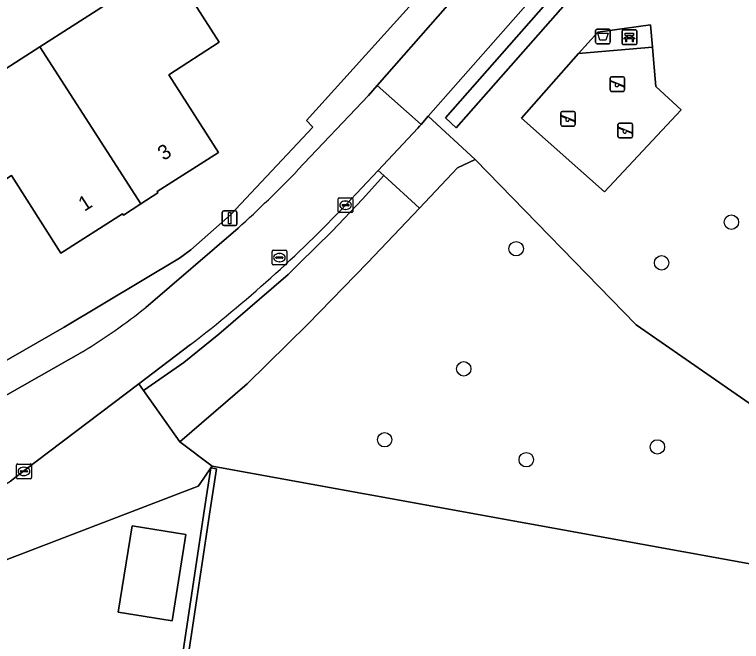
# Model space of a CAD drawing. Extents: x 160023 to 161302, y 384750 to 385707.
# Drawn here: x 160149.97 to 160199.32, y 385161.55 to 385204.12 of the extents above; entities that cross this region are included whole.
import ezdxf

# ---------------------------------------------------------------- set-up
doc = ezdxf.new("R2010")
doc.units = 0
for name, color, linetype in [('IMGEO_Afvalbak', 7, 'Continuous'), ('IMGEO_Bank', 7, 'Continuous'), ('IMGEO_Boom', 7, 'Continuous'), ('IMGEO_Erf', 7, 'Continuous'), ('IMGEO_Grasland_overig', 7, 'Continuous'), ('IMGEO_Groenvoorziening', 7, 'Continuous'), ('IMGEO_Haag', 7, 'Continuous'), ('IMGEO_Hek', 7, 'Continuous'), ('IMGEO_Kolk', 7, 'Continuous'), ('IMGEO_Lichtmast', 7, 'Continuous'), ('IMGEO_Pand', 7, 'Continuous'), ('IMGEO_Pand_nummerreeks', 7, 'Continuous'), ('IMGEO_Rijbaan_lokaal_gesloten', 7, 'Continuous'), ('IMGEO_Rijbaan_lokaal_open', 7, 'Continuous'), ('IMGEO_Rioolput', 7, 'Continuous'), ('IMGEO_Speelvoorziening', 7, 'Continuous'), ('IMGEO_Terreindeel_open', 7, 'Continuous'), ('IMGEO_Terreindeel_zand', 7, 'Continuous'), ('IMGEO_Voetpad_open', 7, 'Continuous')]:
    doc.layers.add(name, color=color, linetype=linetype)

msp = doc.modelspace()

# ---------------------------------------------------------------- linework, layer by layer
at = {"layer": 'IMGEO_Afvalbak'}
for p, q in [((160189.416, 385202.233), (160189.416, 385203.033)), ((160189.416, 385203.033), (160189.416, 385202.233)), ((160189.516, 385203.133), (160190.306, 385203.133)), ((160190.306, 385203.133), (160189.516, 385203.133)), ((160190.406, 385203.033), (160190.406, 385202.233)), ((160190.406, 385202.233), (160190.406, 385203.033)), ((160190.306, 385202.133), (160189.516, 385202.133)), ((160189.516, 385202.133), (160190.306, 385202.133))]:
    msp.add_line(p, q, dxfattribs=at)
msp.add_lwpolyline([(160189.559, 385202.847), (160190.263, 385202.847), (160190.114, 385202.377), (160189.708, 385202.377), (160189.559, 385202.847)], dxfattribs=at)
for centre, start, end in [((160189.516, 385203.033), 90, 180), ((160189.516, 385203.033), 90, 180), ((160190.306, 385203.033), 0, 90), ((160190.306, 385203.033), 360, 90), ((160189.516, 385202.233), 180, 270), ((160189.516, 385202.233), 180, 270), ((160190.306, 385202.233), 270, 0), ((160190.306, 385202.233), 270, 0)]:
    msp.add_arc(centre, 0.1, start, end, dxfattribs=at)
at = {"layer": 'IMGEO_Bank'}
for p, q in [((160191.21, 385202.154), (160191.21, 385202.995)), ((160191.21, 385202.995), (160191.21, 385202.154)), ((160191.285, 385203.079), (160192.126, 385203.079)), ((160192.126, 385203.079), (160191.285, 385203.079)), ((160191.519, 385202.585), (160191.519, 385202.691)), ((160191.563, 385202.691), (160191.563, 385202.585)), ((160191.851, 385202.697), (160191.569, 385202.697)), ((160191.857, 385202.585), (160191.857, 385202.691)), ((160191.901, 385202.691), (160191.901, 385202.585)), ((160192.21, 385203.004), (160192.21, 385202.163)), ((160192.21, 385202.163), (160192.21, 385203.004)), ((160191.907, 385202.477), (160191.514, 385202.477)), ((160191.569, 385202.579), (160191.851, 385202.579)), ((160192.135, 385202.079), (160191.294, 385202.079)), ((160191.294, 385202.079), (160192.135, 385202.079))]:
    msp.add_line(p, q, dxfattribs=at)
for points in [[(160191.513, 385202.697), (160191.427, 385202.697), (160191.427, 385202.858), (160191.99, 385202.858), (160191.99, 385202.697), (160191.907, 385202.697)], [(160191.457, 385202.477), (160191.315, 385202.477), (160191.427, 385202.579), (160191.513, 385202.579)], [(160191.507, 385202.47), (160191.507, 385202.263), (160191.464, 385202.263), (160191.464, 385202.47)], [(160191.907, 385202.579), (160191.99, 385202.579), (160192.102, 385202.477), (160191.963, 385202.477)], [(160191.957, 385202.47), (160191.957, 385202.263), (160191.913, 385202.263), (160191.913, 385202.47)]]:
    msp.add_lwpolyline(points, dxfattribs=at)
for centre, radius, start, end in [((160191.288, 385203.001), 0.0779, 92.4484, 184.2845), ((160191.288, 385203.001), 0.0779, 92.4484, 184.2845), ((160191.512, 385202.69), 0.00671, 2.8957, 87.1043), ((160191.569, 385202.69), 0.00671, 92.8957, 177.1043), ((160191.851, 385202.69), 0.00671, 2.8957, 87.1043), ((160191.908, 385202.69), 0.00671, 92.8957, 177.1043), ((160192.132, 385203.001), 0.0779, 2.4484, 94.2845), ((160192.132, 385203.001), 0.0779, 2.4484, 94.2845), ((160191.457, 385202.47), 0.00671, 2.8957, 87.1043), ((160191.514, 385202.47), 0.00671, 92.8957, 177.1043), ((160191.512, 385202.586), 0.00671, 272.8957, 357.1043), ((160191.569, 385202.586), 0.00671, 182.8957, 267.1043), ((160191.851, 385202.586), 0.00671, 272.8957, 357.1043), ((160191.908, 385202.586), 0.00671, 182.8957, 267.1043), ((160191.906, 385202.47), 0.00671, 2.8957, 87.1043), ((160191.963, 385202.47), 0.00671, 92.8957, 177.1043), ((160191.288, 385202.157), 0.0779, 182.4484, 274.2845), ((160191.288, 385202.157), 0.0779, 182.4484, 274.2845), ((160192.132, 385202.157), 0.0779, 272.4484, 4.2845), ((160192.132, 385202.157), 0.0779, 272.4484, 4.2845)]:
    msp.add_arc(centre, radius, start, end, dxfattribs=at)
at = {"layer": 'IMGEO_Boom'}
for centre in [(160198.636, 385190.021), (160184.024, 385188.218), (160193.896, 385187.259), (160180.469, 385180.06), (160175.096, 385175.246), (160193.61, 385174.763), (160184.712, 385173.89)]:
    msp.add_circle(centre, 0.489, dxfattribs=at)
at = {"layer": 'IMGEO_Erf'}
msp.add_lwpolyline([(160147.881, 385179.757), (160153.331, 385182.894), (160161.174, 385187.582), (160161.939, 385188.142), (160164.623, 385190.524), (160170.217, 385196.478), (160169.801, 385196.926), (160176.958, 385204.861), (160180.957, 385209.509), (160179.256, 385210.996), (160181.48, 385213.538), (160183.18, 385212.051), (160185.196, 385214.261), (160184.205, 385215.122), (160189.897, 385221.607), (160189.22, 385222.221), (160157.452, 385250), (160136.269, 385268.493)], dxfattribs=at)
for points in [[(160151.688, 385201.928), (160160.469, 385207.567), (160163.857, 385202.233), (160160.436, 385200.032), (160163.808, 385194.761), (160159.646, 385192.096), (160159.7, 385192.01), (160158.537, 385191.261), (160157.362, 385190.504), (160157.302, 385190.595), (160153.12, 385187.917), (160149.767, 385193.18), (160146.323, 385190.965), (160142.906, 385196.288)], [(160163.285, 385173.33), (160162.52, 385172.217), (160162.431, 385172.087), (160149.11, 385166.984), (160148.183, 385166.713), (160144.1, 385165.517), (160143.718, 385165.332), (160143.55, 385165.613), (160142.997, 385165.45), (160143.216, 385165.089), (160144.602, 385162.798), (160141.098, 385160.677), (160139.545, 385163.243), (160132.29, 385158.902), (160131.796, 385155.539), (160139.639, 385143.033), (160139.521, 385142.959), (160148.446, 385128.686), (160148.312, 385128.594), (160154.705, 385118.402), (160155.002, 385118.237), (160155.05, 385118.556), (160155.505, 385121.584), (160162.866, 385170.546)], [(160157.015, 385163.543), (160157.954, 385169.407), (160161.605, 385168.822), (160160.666, 385162.958)]]:
    msp.add_lwpolyline(points, close=True, dxfattribs=at)
at = {"layer": 'IMGEO_Grasland_overig'}
msp.add_lwpolyline([(160227.437, 385161.819), (160163.376, 385173.463), (160163.285, 385173.33), (160163.681, 385173.27), (160163.262, 385170.487), (160155.901, 385121.524), (160155.505, 385121.584), (160155.05, 385118.556)], dxfattribs=at)
at = {"layer": 'IMGEO_Groenvoorziening'}
for points in [[(160218.147, 385198.861), (160210.42, 385204.716), (160203.297, 385210.261), (160200.18, 385212.769), (160195.298, 385216.818), (160193.14, 385214.365), (160194.607, 385213.079), (160179.96, 385196.428), (160179.222, 385197.103), (160193.194, 385212.987), (160192.478, 385213.613), (160178.049, 385197.213), (160181.246, 385194.286), (160192.174, 385183.056), (160202.345, 385175.996), (160221.638, 385171.253), (160227.037, 385171.555), (160233.178, 385186.762), (160233.58, 385187.757), (160232.788, 385188.31), (160230.468, 385189.949), (160226.359, 385192.864)], [(160193.194, 385212.987), (160179.222, 385197.103), (160179.96, 385196.428), (160194.607, 385213.079), (160193.14, 385214.365), (160192.478, 385213.613)], [(160190.03, 385192.081), (160184.385, 385197.076), (160188.246, 385201.477), (160189.572, 385202.93), (160193.148, 385203.409), (160193.274, 385201.893), (160193.343, 385201.061), (160193.495, 385199.229), (160195.235, 385197.655)], [(160174.657, 385193.539), (160175.047, 385193.182), (160177.455, 385190.978), (160180.039, 385193.71), (160181.246, 385194.286), (160178.049, 385197.213), (160177.564, 385196.662), (160177.462, 385196.546), (160177.338, 385196.406)], [(160180.039, 385193.71), (160177.455, 385190.978), (160173.942, 385187.263), (160169.882, 385183.09), (160165.755, 385179.045), (160161.2, 385175.107), (160163.376, 385173.463), (160227.437, 385161.819), (160233.178, 385186.762), (160227.037, 385171.555), (160221.638, 385171.253), (160202.345, 385175.996), (160192.174, 385183.056), (160181.246, 385194.286)], [(160175.047, 385193.182), (160173.591, 385191.588), (160171.544, 385189.408), (160169.299, 385187.207), (160168.544, 385186.477), (160163.833, 385182.419), (160161.458, 385180.492), (160158.719, 385178.602), (160161.2, 385175.107), (160165.755, 385179.045), (160169.882, 385183.09), (160173.942, 385187.263), (160177.455, 385190.978)], [(160163.285, 385173.33), (160162.866, 385170.546), (160155.505, 385121.584), (160155.901, 385121.524), (160163.262, 385170.487), (160163.681, 385173.27)]]:
    msp.add_lwpolyline(points, close=True, dxfattribs=at)
for points in [[(160161.918, 385181.71), (160158.403, 385179.047), (160158.719, 385178.602), (160161.458, 385180.492), (160163.833, 385182.419), (160168.544, 385186.477), (160169.299, 385187.207), (160171.544, 385189.408), (160173.591, 385191.588), (160175.047, 385193.182), (160174.657, 385193.539), (160172.443, 385191.171)], [(160148.28, 385169.895), (160148.206, 385167.879), (160148.183, 385166.713), (160149.11, 385166.984), (160162.431, 385172.087), (160162.52, 385172.217), (160163.285, 385173.33), (160163.376, 385173.463), (160161.2, 385175.107), (160158.719, 385178.602), (160158.403, 385179.047), (160150.61, 385173.142), (160149.689, 385172.431)]]:
    msp.add_lwpolyline(points, dxfattribs=at)
msp.add_arc((160105.402, 385255.166), 92.681, 307.57387, 316.33134, dxfattribs=at)
at = {"layer": 'IMGEO_Haag'}
for points in [[(160193.194, 385212.987), (160179.222, 385197.103), (160179.96, 385196.428), (160194.607, 385213.079), (160193.14, 385214.365), (160192.478, 385213.613)], [(160163.285, 385173.33), (160162.866, 385170.546), (160155.505, 385121.584), (160155.901, 385121.524), (160163.262, 385170.487), (160163.681, 385173.27)]]:
    msp.add_lwpolyline(points, close=True, dxfattribs=at)
at = {"layer": 'IMGEO_Hek'}
for points in [[(160180.039, 385193.71), (160177.455, 385190.978)], [(160169.299, 385187.207), (160171.544, 385189.408), (160173.591, 385191.588), (160175.047, 385193.182)], [(160177.455, 385190.978), (160173.942, 385187.263), (160169.882, 385183.09), (160165.755, 385179.045), (160161.2, 385175.107)], [(160158.719, 385178.602), (160161.458, 385180.492), (160163.833, 385182.419), (160168.544, 385186.477)], [(160161.2, 385175.107), (160158.719, 385178.602)], [(160162.52, 385172.217), (160163.376, 385173.463)], [(160163.376, 385173.463), (160227.437, 385161.819)], [(160162.52, 385172.217), (160162.431, 385172.087), (160149.11, 385166.984)]]:
    msp.add_lwpolyline(points, dxfattribs=at)
at = {"layer": 'IMGEO_Kolk'}
for p, q in [((160171.943, 385190.745), (160171.943, 385191.597)), ((160172.018, 385191.671), (160172.87, 385191.671)), ((160172.431, 385191.451), (160172.456, 385191.451)), ((160172.944, 385191.597), (160172.944, 385190.745)), ((160172.202, 385191.165), (160172.202, 385191.177)), ((160172.64, 385191.128), (160172.242, 385191.128)), ((160172.245, 385191.214), (160172.643, 385191.214)), ((160172.454, 385190.891), (160172.429, 385190.891)), ((160172.686, 385191.177), (160172.686, 385191.165)), ((160172.87, 385190.671), (160172.018, 385190.671)), ((160150.185, 385173.6), (160151.037, 385173.6)), ((160150.11, 385172.674), (160150.11, 385173.526)), ((160150.369, 385173.094), (160150.369, 385173.106)), ((160150.807, 385173.057), (160150.409, 385173.057)), ((160150.412, 385173.143), (160150.81, 385173.143)), ((160150.598, 385173.38), (160150.623, 385173.38)), ((160150.853, 385173.106), (160150.853, 385173.094)), ((160151.111, 385173.526), (160151.111, 385172.674)), ((160151.037, 385172.6), (160150.185, 385172.6)), ((160150.621, 385172.82), (160150.596, 385172.82))]:
    msp.add_line(p, q, dxfattribs=at)
for points in [[(160171.943, 385190.745), (160171.943, 385191.597)], [(160172.018, 385191.671), (160172.87, 385191.671)], [(160172.944, 385191.597), (160172.944, 385190.745)], [(160172.87, 385190.671), (160172.018, 385190.671)], [(160150.185, 385173.6), (160151.037, 385173.6)], [(160150.11, 385172.674), (160150.11, 385173.526)], [(160151.111, 385173.526), (160151.111, 385172.674)], [(160151.037, 385172.6), (160150.185, 385172.6)]]:
    msp.add_lwpolyline(points, dxfattribs=at)
for centre, radius, start, end in [((160172.02, 385191.595), 0.0765, 91.552, 178.448), ((160172.02, 385191.595), 0.0765, 91.552, 178.448), ((160172.868, 385191.595), 0.0765, 1.552, 88.448), ((160172.868, 385191.595), 0.0765, 1.552, 88.448), ((160172.242, 385191.174), 0.0403, 85.8775, 175.7526), ((160172.239, 385191.164), 0.0366, 178.938, 274.7102), ((160172.643, 385191.171), 0.043, 264.8664, 352.4533), ((160172.647, 385191.176), 0.0386, 1.7309, 96.639), ((160172.02, 385190.747), 0.0765, 181.552, 268.448), ((160172.02, 385190.747), 0.0765, 181.552, 268.448), ((160172.868, 385190.747), 0.0765, 271.552, 358.448), ((160172.868, 385190.747), 0.0765, 271.552, 358.448), ((160150.187, 385173.524), 0.0765, 91.552, 178.448), ((160150.187, 385173.524), 0.0765, 91.552, 178.448), ((160151.035, 385173.524), 0.0765, 1.552, 88.448), ((160151.035, 385173.524), 0.0765, 1.552, 88.448), ((160150.409, 385173.103), 0.0403, 85.8775, 175.7526), ((160150.406, 385173.093), 0.0366, 178.938, 274.7102), ((160150.81, 385173.1), 0.043, 264.8664, 352.4533), ((160150.814, 385173.105), 0.0386, 1.7309, 96.639), ((160150.187, 385172.676), 0.0765, 181.552, 268.448), ((160150.187, 385172.676), 0.0765, 181.552, 268.448), ((160151.035, 385172.676), 0.0765, 271.552, 358.448), ((160151.035, 385172.676), 0.0765, 271.552, 358.448)]:
    msp.add_arc(centre, radius, start, end, dxfattribs=at)
for centre, major_axis, ratio, start_param, end_param in [((160172.43, 385191.171), (-0.387, 0.002), 0.722429, 4.712389, 7.853982), ((160172.455, 385191.171), (-0.39, 0.002), 0.717154, 1.570796, 4.712389), ((160150.597, 385173.1), (-0.387, 0.002), 0.722429, 4.712389, 7.853982), ((160150.622, 385173.1), (-0.39, 0.002), 0.717154, 1.570796, 4.712389)]:
    msp.add_ellipse(centre, major_axis=major_axis, ratio=ratio, start_param=start_param, end_param=end_param, dxfattribs=at)
at = {"layer": 'IMGEO_Lichtmast'}
for p, q in [((160164.076, 385189.891), (160164.076, 385190.691)), ((160164.076, 385190.691), (160164.076, 385189.891)), ((160164.176, 385190.791), (160164.966, 385190.791)), ((160164.966, 385190.791), (160164.176, 385190.791)), ((160165.066, 385190.691), (160165.066, 385189.891)), ((160165.066, 385189.891), (160165.066, 385190.691)), ((160164.966, 385189.791), (160164.176, 385189.791)), ((160164.176, 385189.791), (160164.966, 385189.791))]:
    msp.add_line(p, q, dxfattribs=at)
msp.add_lwpolyline([(160164.496, 385190.666), (160164.646, 385190.666), (160164.646, 385189.916), (160164.496, 385189.916), (160164.496, 385190.666)], dxfattribs=at)
for centre, start, end in [((160164.176, 385190.691), 90, 180), ((160164.176, 385190.691), 90, 180), ((160164.966, 385190.691), 0, 90), ((160164.966, 385190.691), 360, 90), ((160164.176, 385189.891), 180, 270), ((160164.176, 385189.891), 180, 270), ((160164.966, 385189.891), 270, 0), ((160164.966, 385189.891), 270, 0)]:
    msp.add_arc(centre, 0.1, start, end, dxfattribs=at)
at = {"layer": 'IMGEO_Pand'}
for points in [[(160160.436, 385200.032), (160163.857, 385202.233), (160160.469, 385207.567), (160151.688, 385201.928), (160158.537, 385191.261), (160159.7, 385192.01), (160159.646, 385192.096), (160163.808, 385194.761)], [(160151.688, 385201.928), (160142.906, 385196.288), (160146.323, 385190.965), (160149.767, 385193.18), (160153.12, 385187.917), (160157.302, 385190.595), (160157.362, 385190.504), (160158.537, 385191.261)], [(160157.015, 385163.543), (160160.666, 385162.958), (160161.605, 385168.822), (160157.954, 385169.407)]]:
    msp.add_lwpolyline(points, close=True, dxfattribs=at)
at = {"layer": 'IMGEO_Rijbaan_lokaal_gesloten'}
for points in [[(160172.443, 385191.171), (160174.657, 385193.539), (160177.338, 385196.406), (160177.462, 385196.546), (160177.564, 385196.662), (160174.595, 385199.292), (160173.997, 385198.61), (160169.19, 385193.54)], [(160165.144, 385189.623), (160158.876, 385184.22)], [(160154.621, 385181.245), (160147.484, 385177.181), (160136.642, 385170.945), (160136.765, 385170.736), (160137.978, 385168.546), (160139.275, 385166.264), (160139.506, 385166.393), (160140.306, 385166.827), (160149.689, 385172.431), (160150.61, 385173.142), (160158.403, 385179.047), (160161.918, 385181.71)]]:
    msp.add_lwpolyline(points, dxfattribs=at)
for centre, radius, start, end in [((160113.399, 385247.12), 77.353, 311.98582, 316.15797), ((160105.402, 385255.166), 92.681, 307.57387, 316.33134), ((160133.768, 385215.6), 40.188, 301.2568, 308.664)]:
    msp.add_arc(centre, radius, start, end, dxfattribs=at)
at = {"layer": 'IMGEO_Rijbaan_lokaal_open'}
msp.add_lwpolyline([(160192.478, 385213.613), (160193.14, 385214.365), (160195.298, 385216.818), (160195.446, 385216.986), (160195.58, 385217.138), (160195.765, 385216.951), (160196.229, 385217.51), (160196.454, 385217.305), (160197.102, 385218.047), (160197.333, 385217.849), (160197.503, 385218.085), (160197.742, 385217.92), (160198.237, 385218.491), (160193.713, 385222.293), (160192.998, 385221.497), (160193.214, 385221.318), (160193.018, 385221.086), (160193.416, 385220.739), (160192.997, 385220.266), (160192.368, 385219.549), (160174.595, 385199.292), (160177.564, 385196.662), (160178.049, 385197.213)], close=True, dxfattribs=at)
at = {"layer": 'IMGEO_Rioolput'}
for p, q in [((160167.451, 385187.187), (160167.451, 385188.039)), ((160167.526, 385188.113), (160168.378, 385188.113)), ((160167.939, 385187.893), (160167.964, 385187.893)), ((160168.452, 385188.039), (160168.452, 385187.187)), ((160167.71, 385187.607), (160167.71, 385187.619)), ((160168.148, 385187.57), (160167.75, 385187.57)), ((160167.753, 385187.656), (160168.151, 385187.656)), ((160168.194, 385187.619), (160168.194, 385187.607)), ((160168.378, 385187.113), (160167.526, 385187.113)), ((160167.962, 385187.333), (160167.937, 385187.333))]:
    msp.add_line(p, q, dxfattribs=at)
for points in [[(160167.451, 385187.187), (160167.451, 385188.039)], [(160167.526, 385188.113), (160168.378, 385188.113)], [(160168.452, 385188.039), (160168.452, 385187.187)], [(160168.378, 385187.113), (160167.526, 385187.113)]]:
    msp.add_lwpolyline(points, dxfattribs=at)
for centre, radius, start, end in [((160167.528, 385188.037), 0.0765, 91.552, 178.448), ((160167.528, 385188.037), 0.0765, 91.552, 178.448), ((160168.376, 385188.037), 0.0765, 1.552, 88.448), ((160168.376, 385188.037), 0.0765, 1.552, 88.448), ((160167.75, 385187.616), 0.0403, 85.8775, 175.7526), ((160167.747, 385187.606), 0.0366, 178.938, 274.7102), ((160168.151, 385187.613), 0.043, 264.8664, 352.4533), ((160168.155, 385187.618), 0.0386, 1.7309, 96.639), ((160167.528, 385187.189), 0.0765, 181.552, 268.448), ((160167.528, 385187.189), 0.0765, 181.552, 268.448), ((160168.376, 385187.189), 0.0765, 271.552, 358.448), ((160168.376, 385187.189), 0.0765, 271.552, 358.448)]:
    msp.add_arc(centre, radius, start, end, dxfattribs=at)
for centre, major_axis, ratio, start_param, end_param in [((160167.938, 385187.613), (-0.387, 0.002), 0.722429, 4.712389, 7.853982), ((160167.963, 385187.613), (-0.39, 0.002), 0.717154, 1.570796, 4.712389)]:
    msp.add_ellipse(centre, major_axis=major_axis, ratio=ratio, start_param=start_param, end_param=end_param, dxfattribs=at)
at = {"layer": 'IMGEO_Speelvoorziening'}
for p, q in [((160190.399, 385198.999), (160190.399, 385199.799)), ((160190.399, 385199.799), (160190.399, 385198.999)), ((160190.499, 385199.899), (160191.289, 385199.899)), ((160191.289, 385199.899), (160190.499, 385199.899)), ((160191.389, 385199.799), (160191.389, 385198.999)), ((160191.389, 385198.999), (160191.389, 385199.799)), ((160190.782, 385199.427), (160190.443, 385199.564)), ((160190.468, 385199.624), (160191.344, 385199.271)), ((160191.32, 385199.211), (160190.98, 385199.348)), ((160191.289, 385198.899), (160190.499, 385198.899)), ((160190.499, 385198.899), (160191.289, 385198.899)), ((160187.046, 385196.642), (160187.046, 385197.442)), ((160187.046, 385197.442), (160187.046, 385196.642)), ((160187.115, 385197.267), (160187.991, 385196.914)), ((160187.146, 385197.542), (160187.936, 385197.542)), ((160187.936, 385197.542), (160187.146, 385197.542)), ((160188.036, 385197.442), (160188.036, 385196.642)), ((160188.036, 385196.642), (160188.036, 385197.442)), ((160187.429, 385197.07), (160187.09, 385197.207)), ((160187.967, 385196.854), (160187.627, 385196.991)), ((160191.031, 385196.745), (160191.821, 385196.745)), ((160191.821, 385196.745), (160191.031, 385196.745)), ((160187.936, 385196.542), (160187.146, 385196.542)), ((160187.146, 385196.542), (160187.936, 385196.542)), ((160190.931, 385195.845), (160190.931, 385196.645)), ((160190.931, 385196.645), (160190.931, 385195.845)), ((160191.314, 385196.273), (160190.975, 385196.41)), ((160191, 385196.47), (160191.876, 385196.117)), ((160191.921, 385196.645), (160191.921, 385195.845)), ((160191.921, 385195.845), (160191.921, 385196.645)), ((160191.852, 385196.057), (160191.512, 385196.194)), ((160191.821, 385195.745), (160191.031, 385195.745)), ((160191.031, 385195.745), (160191.821, 385195.745))]:
    msp.add_line(p, q, dxfattribs=at)
for centre, radius, start, end in [((160190.499, 385199.799), 0.1, 90, 180), ((160190.499, 385199.799), 0.1, 90, 180), ((160191.289, 385199.799), 0.1, 0, 90), ((160191.289, 385199.799), 0.1, 360, 90), ((160190.456, 385199.594), 0.0327, 68.078, 248.078), ((160190.861, 385199.337), 0.12, 130.9928, 5.1632), ((160191.332, 385199.241), 0.0327, 248.078, 68.078), ((160190.499, 385198.999), 0.1, 180, 270), ((160190.499, 385198.999), 0.1, 180, 270), ((160191.289, 385198.999), 0.1, 270, 0), ((160191.289, 385198.999), 0.1, 270, 0), ((160187.146, 385197.442), 0.1, 90, 180), ((160187.146, 385197.442), 0.1, 90, 180), ((160187.103, 385197.237), 0.0327, 68.078, 248.078), ((160187.936, 385197.442), 0.1, 0, 90), ((160187.936, 385197.442), 0.1, 360, 90), ((160187.508, 385196.98), 0.12, 130.9928, 5.1632), ((160187.979, 385196.884), 0.0327, 248.078, 68.078), ((160191.031, 385196.645), 0.1, 90, 180), ((160191.031, 385196.645), 0.1, 90, 180), ((160191.821, 385196.645), 0.1, 0, 90), ((160191.821, 385196.645), 0.1, 360, 90), ((160187.146, 385196.642), 0.1, 180, 270), ((160187.146, 385196.642), 0.1, 180, 270), ((160187.936, 385196.642), 0.1, 270, 0), ((160187.936, 385196.642), 0.1, 270, 0), ((160190.988, 385196.44), 0.0327, 68.078, 248.078), ((160191.393, 385196.183), 0.12, 130.9928, 5.1632), ((160191.031, 385195.845), 0.1, 180, 270), ((160191.031, 385195.845), 0.1, 180, 270), ((160191.821, 385195.845), 0.1, 270, 0), ((160191.821, 385195.845), 0.1, 270, 0), ((160191.864, 385196.087), 0.0327, 248.078, 68.078)]:
    msp.add_arc(centre, radius, start, end, dxfattribs=at)
at = {"layer": 'IMGEO_Terreindeel_open'}
msp.add_lwpolyline([(160193.148, 385203.409), (160189.572, 385202.93), (160188.246, 385201.477), (160193.274, 385201.893)], close=True, dxfattribs=at)
at = {"layer": 'IMGEO_Terreindeel_zand'}
msp.add_lwpolyline([(160193.274, 385201.893), (160188.246, 385201.477), (160184.385, 385197.076), (160190.03, 385192.081), (160195.235, 385197.655), (160193.495, 385199.229), (160193.343, 385201.061)], close=True, dxfattribs=at)
at = {"layer": 'IMGEO_Voetpad_open'}
for points in [[(160169.19, 385193.54), (160173.997, 385198.61), (160174.595, 385199.292), (160192.368, 385219.549), (160189.897, 385221.607), (160184.205, 385215.122), (160185.196, 385214.261), (160183.18, 385212.051), (160180.957, 385209.509), (160176.958, 385204.861), (160169.801, 385196.926), (160170.217, 385196.478), (160164.623, 385190.524), (160161.939, 385188.142), (160161.174, 385187.582), (160153.331, 385182.894), (160147.881, 385179.757), (160148.28, 385178.965), (160139.009, 385173.66), (160125.347, 385165.848), (160125.572, 385164.651), (160126.259, 385165.01), (160136.642, 385170.945), (160147.484, 385177.181)], [(160158.876, 385184.22), (160165.144, 385189.623)], [(160147.484, 385177.181), (160154.621, 385181.245)]]:
    msp.add_lwpolyline(points, dxfattribs=at)
for centre, radius, start, end in [((160113.399, 385247.12), 77.353, 311.98582, 316.15797), ((160133.768, 385215.6), 40.188, 301.2568, 308.664)]:
    msp.add_arc(centre, radius, start, end, dxfattribs=at)

# ---------------------------------------------------------------- texts
at = {"layer": 'IMGEO_Pand_nummerreeks'}
for s, rotation, p in [('3', 32.6299, (160160.096, 385194.165)), ('1', 32.6357, (160154.71, 385190.716))]:
    msp.add_text(s, height=1, rotation=rotation, dxfattribs=at).set_placement(p)

doc.saveas('drawing.dxf')
